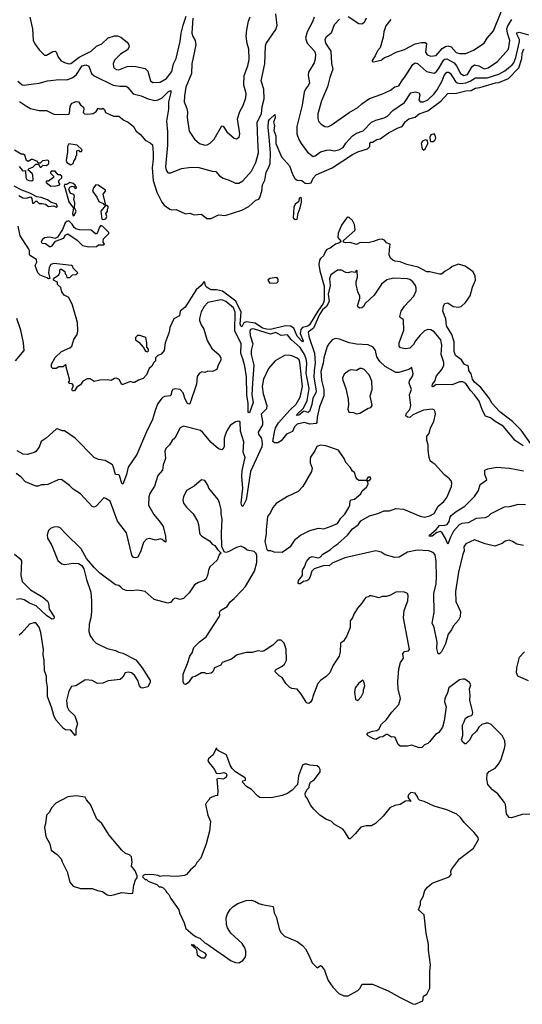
# Model space of a CAD drawing. Extents: x 2220333 to 2384341, y 721037 to 894043.
# Tile 289 of 325: x 2325403 to 2330135, y 844723 to 854000. Entities that reach past the tile are written whole.
import ezdxf

# ---------------------------------------------------------------- set-up
doc = ezdxf.new("R2010")
doc.units = 0

msp = doc.modelspace()

# ---------------------------------------------------------------- linework, layer by layer
at = {"layer": '0CON10XD'}
for points in [[(2325385, 853421.9), (2325425, 853388.2), (2325445.4, 853384.6), (2325533.2, 853396.8), (2325585, 853401.5), (2325665, 853425.6), (2325772.9, 853437.1), (2325845, 853434.2), (2325865, 853439.7), (2325902.7, 853457.3), (2325936.7, 853483.3), (2325991.8, 853565), (2326026.1, 853576.1), (2326052.5, 853562.5), (2326079.1, 853495), (2326105, 853471.5), (2326284, 853385), (2326345, 853373.8), (2326405, 853373.5), (2326421.7, 853361.7), (2326471.4, 853301.4), (2326545, 853282.3), (2326613.3, 853253.3), (2326675, 853240.3), (2326705.7, 853244.3), (2326745, 853265.3), (2326805, 853322.5), (2326825, 853333.3), (2326826.8, 853315), (2326804.3, 853225.7), (2326804.1, 853155.9), (2326785.9, 853045), (2326793.5, 852943.5), (2326793.1, 852816.9), (2326776.4, 852615), (2326782.1, 852582.1), (2326793.2, 852563.2), (2326805, 852556.2), (2326825, 852558), (2326925, 852599.4), (2327017.9, 852612.1), (2327087.8, 852607.8), (2327215, 852572), (2327248.8, 852568.8), (2327285, 852528.8), (2327317.3, 852507.3), (2327375, 852488.8), (2327435, 852459.2), (2327465, 852460.8), (2327505, 852482), (2327585, 852574), (2327625.6, 852655), (2327650, 852745), (2327646, 852864), (2327638.2, 853035), (2327677.9, 853115), (2327686.2, 853183.8), (2327704, 853256), (2327700.6, 853345), (2327676.2, 853425), (2327710.7, 853585), (2327717.9, 853755), (2327724.7, 853775.3), (2327813.4, 853906.6), (2327826.9, 853945), (2327813.6, 854055)], [(2328898, 854002), (2328848.7, 853941.3), (2328830, 853885), (2328824.3, 853835), (2328796, 853735), (2328772.4, 853707.6), (2328751.2, 853658.8), (2328720, 853615), (2328720, 853605), (2328735, 853602.5), (2328805, 853620), (2328836.4, 853643.6), (2328875, 853656), (2328946.6, 853693.4), (2329025, 853718.6), (2329125, 853774.1), (2329186.8, 853786.8), (2329220, 853785), (2329234.4, 853775), (2329223.1, 853695), (2329240.7, 853670.7), (2329275, 853655.5), (2329325, 853664.6), (2329380.6, 853729.4), (2329411.1, 853748.9), (2329434.7, 853755.3), (2329465.2, 853745.2), (2329512.3, 853692.3), (2329545, 853680.9), (2329605, 853682.2), (2329677.2, 853712.8), (2329775, 853779.2), (2329805, 853825.8), (2329862.9, 853895), (2329936.4, 854075)], [(2325496.5, 854025), (2325522.1, 853915), (2325528.3, 853808.3), (2325545, 853772.5), (2325586.3, 853716.3), (2325635, 853666), (2325655, 853665.6), (2325715, 853699.5), (2325735, 853704.3), (2325746.1, 853696.1), (2325765, 853645.8), (2325794.2, 853614.2), (2325825, 853597.1), (2325865, 853584.5), (2325885, 853587.5), (2325961.4, 853648.6), (2326075.2, 853704.8), (2326125, 853750), (2326175, 853774.4), (2326235, 853828.9), (2326295, 853847.1), (2326325, 853847.3), (2326355.3, 853835.3), (2326415, 853789.4), (2326430.5, 853765), (2326431.9, 853745), (2326417.5, 853715), (2326352.5, 853675), (2326295, 853618), (2326281.1, 853585), (2326284.4, 853555), (2326293, 853543), (2326315, 853530), (2326335, 853529.1), (2326415, 853558.5), (2326453.6, 853563.6), (2326495, 853560.6), (2326585, 853539.4), (2326608.1, 853515), (2326634.4, 853425), (2326655, 853409.4), (2326725, 853412.2), (2326785, 853447.3), (2326835, 853513.1), (2326851.4, 853585), (2326875.9, 853635), (2326912.8, 853795), (2326921.8, 853875), (2326940.2, 853949.8), (2326971.5, 854035)], [(2327034.3, 854014.3), (2327022.5, 853875), (2327031.9, 853841.9), (2327055.4, 853805), (2327059.6, 853765), (2327023.1, 853585), (2327020, 853495), (2326966, 853365), (2326953.6, 853283.6), (2326951.1, 853225), (2326976.9, 853165), (2326983.2, 853133.2), (2326980.3, 853080.3), (2326999.5, 852949.5), (2327047.1, 852875), (2327095, 852834.3), (2327145, 852818.1), (2327167.8, 852822.2), (2327195, 852838.6), (2327232.9, 852875), (2327305, 853000), (2327318.3, 852998.3), (2327352.5, 852945), (2327422.5, 852885), (2327445, 852878.8), (2327468.8, 852895), (2327474.2, 852925), (2327453.8, 853065), (2327475.6, 853135), (2327507.3, 853192.7), (2327530.9, 853265), (2327535.5, 853305), (2327514.4, 853384.4), (2327515.4, 853474.6), (2327550.5, 853565), (2327563.5, 853625), (2327561.4, 853721.4), (2327544.6, 853774.6), (2327534.6, 853845), (2327541.8, 853905), (2327555.7, 853985), (2327572.6, 854027.4)], [(2328174.2, 854025.8), (2328159.5, 853980.5), (2328109.2, 853885), (2328093.2, 853825), (2328110.1, 853780.1), (2328178.2, 853705), (2328186.5, 853675), (2328185, 853627.5), (2328174.5, 853595), (2328122.1, 853505), (2328119.1, 853475), (2328130, 853405), (2328122.5, 853385), (2328092.7, 853347.3), (2328081.6, 853318.4), (2328061.5, 853195), (2328012.2, 852995), (2328012.7, 852925), (2328031.1, 852871.1), (2328053.7, 852833.7), (2328112.2, 852752.2), (2328165, 852711.2), (2328185, 852716.2), (2328235, 852754.2), (2328295, 852771.9), (2328315, 852774.4), (2328365, 852766.4), (2328408, 852775), (2328447.5, 852795), (2328474.3, 852835.7), (2328535, 852906.4), (2328575, 852932.7), (2328635.3, 852954.7), (2328715, 853035.7), (2328755, 853053.1), (2328835.5, 853074.5), (2328865, 853090.6), (2328915, 853145.5), (2329025, 853221.8), (2329085, 853312.7), (2329125, 853320.4), (2329162.6, 853312.6), (2329168.8, 853288.8), (2329162, 853245), (2329175, 853226.2), (2329205, 853226.4), (2329245, 853246.4), (2329301.7, 853298.3), (2329335, 853338.8), (2329381.2, 853425), (2329399.7, 853475), (2329424.8, 853505.2), (2329441.2, 853505), (2329455, 853495.4), (2329505, 853418.7), (2329520.9, 853405), (2329555, 853399.4), (2329604, 853406), (2329645, 853422.1), (2329696, 853454), (2329805, 853453), (2329913.1, 853486.9), (2329972, 853518), (2330039.3, 853575), (2330055, 853595.5), (2330075, 853643.5), (2330109.4, 853795), (2330108, 853815), (2330082.4, 853865), (2330083.2, 853876.8), (2330105, 853882.5), (2330195, 853857.8)], [(2328414.3, 854005), (2328365, 853952), (2328336.7, 853873.3), (2328288, 853835), (2328275.8, 853815), (2328280.5, 853780.5), (2328333.6, 853703.6), (2328337.8, 853587.8), (2328351.9, 853535), (2328323.5, 853455), (2328301.7, 853368.3), (2328245.6, 853235), (2328210.9, 853115), (2328208.9, 853068.9), (2328215.5, 853045.5), (2328242.5, 853015), (2328275, 852994.3), (2328305, 852992.5), (2328334.4, 853005.6), (2328505, 853127.5), (2328588, 853172), (2328625, 853208.1), (2328695, 853259.4), (2328812.6, 853297.4), (2328892.8, 853337.2), (2328933.7, 853366.3), (2328972.1, 853377.9), (2329005.8, 853434.2), (2329025.5, 853455), (2329105, 853579.1), (2329125, 853592.7), (2329147.2, 853587.2), (2329233.4, 853513.4), (2329305, 853495.4), (2329325, 853510), (2329345, 853536.6), (2329395, 853621.3), (2329405, 853630), (2329425, 853632.6), (2329493.8, 853593.8), (2329515.5, 853565.5), (2329552.4, 853495), (2329585, 853474.3), (2329617.8, 853485), (2329662, 853558), (2329685, 853574.1), (2329725, 853566.4), (2329775, 853537.1), (2329815, 853546.8), (2329900.6, 853605), (2330005, 853722), (2330018.4, 853805), (2329994.4, 853875), (2329990, 853915), (2329998.8, 853941.2), (2330036.3, 854003.7)], [(2328664.3, 854015), (2328645, 853974), (2328625, 853957.5), (2328595, 853960), (2328495, 854027.1)], [(2325400.9, 853230.9), (2325465, 853184.2), (2325504.6, 853164.6), (2325585, 853144.3), (2325655, 853144.3), (2325725, 853108.9), (2325835, 853105.8), (2325860.5, 853109.5), (2325872, 853118), (2325878, 853185), (2325893.3, 853215), (2325935, 853230), (2325957.5, 853225), (2325975, 853197.5), (2326002.5, 853175), (2326006.4, 853156.4), (2326000, 853125), (2326014.1, 853114.1), (2326045, 853110), (2326095, 853116.7), (2326122.5, 853135), (2326141.7, 853168.3), (2326155, 853160), (2326175, 853160), (2326185, 853167.5), (2326200, 853155), (2326210, 853125), (2326285, 853090), (2326335, 853090), (2326382.7, 853052.7), (2326425, 853033.8), (2326473.3, 852995), (2326500.5, 852950.5), (2326539.8, 852919.8), (2326584.4, 852864.4), (2326630.7, 852840.7), (2326651.7, 852821.7), (2326660, 852745), (2326660.8, 852685), (2326650.5, 852605), (2326658.2, 852485), (2326695, 852376.7), (2326740.9, 852280.9), (2326763.8, 852253.8), (2326815, 852214.3), (2326835, 852208.5), (2326875, 852211.4), (2326965, 852172.5), (2327005, 852178.2), (2327045, 852161.2), (2327115, 852168.6), (2327165, 852128), (2327205, 852126), (2327275, 852163.3), (2327337, 852157), (2327495.6, 852204.4), (2327560.5, 852239.5), (2327625, 852298.8), (2327655, 852310), (2327664.3, 852325.7), (2327681.8, 852385), (2327687.5, 852445), (2327711.9, 852488.1), (2327724.2, 852565), (2327749.3, 852610.7), (2327759.7, 852645), (2327765.4, 852745.4), (2327752.7, 852895), (2327740.6, 852985), (2327745, 853043.3), (2327755, 853060), (2327806.4, 853106.4), (2327806.7, 853075), (2327792.5, 853035), (2327800.8, 853005), (2327796.2, 852955), (2327815.6, 852905), (2327815.7, 852835), (2327867.3, 852707.3), (2327942, 852625), (2327970, 852545), (2327993.6, 852503.6), (2328015, 852487.5), (2328060, 852485), (2328091.7, 852461.7), (2328115.9, 852455.9), (2328145.5, 852464.5), (2328165, 852506.2), (2328195, 852538.6), (2328344.6, 852605.4), (2328535, 852730.8), (2328585, 852755.8), (2328677.5, 852785), (2328700, 852805), (2328700, 852835), (2328710, 852845), (2328725, 852847.5), (2328765, 852871.2), (2328797.5, 852877.5), (2328875, 852935.5), (2328965, 852982.2), (2329005, 852994), (2329035, 853042), (2329068, 853065), (2329126.3, 853083.6), (2329165, 853112.7), (2329246.8, 853143.2), (2329367, 853233), (2329435, 853305.7), (2329515, 853308.7), (2329605, 853331.6), (2329655, 853332.5), (2329692, 853355), (2329735, 853361.5), (2329882, 853405), (2329915, 853408.4), (2330004.8, 853445.2), (2330101.8, 853548.2), (2330129.2, 853635), (2330132.7, 853685), (2330148.1, 853725)], [(2329205, 852772), (2329225, 852786.2), (2329244.3, 852835), (2329241.2, 852861.2), (2329225, 852870), (2329195, 852855.7), (2329182, 852835), (2329190.8, 852785), (2329205, 852772)], [(2329275, 852852), (2329295, 852852.5), (2329310.8, 852865), (2329320.6, 852885), (2329315, 852912.5), (2329305, 852923.8), (2329275, 852915.6), (2329263.8, 852895), (2329267.7, 852857.7), (2329275, 852852)], [(2325397, 852617), (2325425, 852583.3), (2325435, 852577.5), (2325458.3, 852578.3), (2325460, 852515), (2325470.6, 852495), (2325490, 852485), (2325518.3, 852481.7), (2325529.3, 852490.7), (2325527.5, 852535), (2325520, 852550), (2325480, 852585), (2325493, 852597), (2325525, 852610), (2325555, 852640), (2325578.3, 852638.3), (2325595, 852610), (2325605, 852610), (2325625, 852630), (2325655, 852627.5), (2325676.7, 852645), (2325677, 852667), (2325668.3, 852678.3), (2325618.3, 852671.7), (2325595, 852650), (2325575, 852650), (2325570, 852665), (2325525, 852682.5), (2325515, 852682.5), (2325483, 852663), (2325467.5, 852675), (2325450, 852725), (2325435, 852732.5), (2325415, 852732.5), (2325355, 852770)], [(2325885, 852632.5), (2325907.5, 852645), (2325913, 852667), (2325930, 852695), (2325930, 852715), (2325940, 852725), (2325940, 852765), (2325955, 852770), (2325965, 852760), (2325985, 852760), (2325990, 852775), (2325945, 852816.7), (2325865, 852830), (2325853.8, 852805), (2325854, 852755), (2325840, 852675), (2325847.5, 852655), (2325885, 852632.5)], [(2325695, 852432.5), (2325745, 852434), (2325780, 852445), (2325780, 852455), (2325770, 852465), (2325770, 852485), (2325798.3, 852511.7), (2325800, 852525), (2325785, 852540), (2325765, 852540), (2325735, 852572.5), (2325705, 852572.5), (2325692.5, 852565), (2325692.5, 852555), (2325720, 852525), (2325720, 852515), (2325675, 852477.5), (2325652.5, 852477.5), (2325652.5, 852465), (2325695, 852432.5)], [(2325394.3, 852344.3), (2325431.9, 852321.9), (2325465, 852318.6), (2325505, 852332.5), (2325516.7, 852315), (2325523, 852273), (2325535, 852272.5), (2325555, 852290), (2325565, 852290), (2325585, 852267.5), (2325615, 852270), (2325645, 852262.5), (2325675, 852240), (2325725, 852247.5), (2325745, 852233.3), (2325757.5, 852245), (2325746, 852265), (2325699.3, 852279.3), (2325665, 852303.8), (2325605, 852325.5), (2325565, 852330.8), (2325498.8, 852365), (2325422.7, 852392.7), (2325351.1, 852431.1)], [(2325905, 852153.3), (2325918.3, 852161.7), (2325933.3, 852195), (2325917, 852227), (2325922.5, 852275), (2325912.5, 852305), (2325920, 852335), (2325913, 852353), (2325885, 852363.8), (2325874.4, 852374.4), (2325865.7, 852405), (2325875, 852423.8), (2325895, 852433.3), (2325908.3, 852428.3), (2325925, 852410), (2325940, 852415), (2325925, 852440), (2325906.4, 852456.4), (2325875, 852467.5), (2325845, 852447.5), (2325823, 852447), (2325820, 852435), (2325831.4, 852411.4), (2325866, 852285), (2325910, 852225), (2325898.8, 852175), (2325905, 852153.3)], [(2326205, 852260), (2326210, 852265), (2326190, 852355), (2326210, 852385), (2326210, 852395), (2326140.7, 852440.7), (2326120, 852445), (2326096.7, 852415), (2326087.5, 852385), (2326128.3, 852328.3), (2326147, 852287), (2326190, 852270), (2326195, 852260), (2326205, 852260)], [(2327995, 852118), (2328015, 852120.6), (2328023.1, 852176.9), (2328045, 852226.7), (2328055, 852280), (2328055.7, 852315.7), (2328045, 852326.2), (2328033.3, 852315), (2328026.7, 852285), (2327995, 852261.2), (2327984.6, 852235.4), (2327976.7, 852135), (2327995, 852118)], [(2326195, 852116.7), (2326215, 852123.3), (2326222.5, 852145), (2326212.5, 852175), (2326230, 852195), (2326230, 852215), (2326240, 852235), (2326225, 852250), (2326211.7, 852248.3), (2326166.7, 852195), (2326175, 852120), (2326195, 852116.7)], [(2326055, 851860), (2326125, 851863.3), (2326145, 851880), (2326195, 851880), (2326200, 851885), (2326190, 851905), (2326192.5, 851935), (2326242.5, 851985), (2326242.5, 851995), (2326185, 852052.5), (2326165, 852060), (2326154.1, 852045.9), (2326135.7, 851994.3), (2326125.7, 851984.3), (2326115, 851984), (2326075, 852016.2), (2325965, 852020.8), (2325930.9, 852030.9), (2325915, 852041.2), (2325895.4, 852075.4), (2325865, 852106), (2325845, 852100), (2325829.1, 852085), (2325807.1, 852022.9), (2325759.5, 851950.5), (2325735, 851938.8), (2325685, 851950.6), (2325635, 851945.6), (2325613.6, 851926.4), (2325603.3, 851905), (2325615, 851893.3), (2325645, 851892.5), (2325684.1, 851864.1), (2325696.4, 851863.6), (2325709.3, 851870.7), (2325740, 851915), (2325818.3, 851941.7), (2325830.7, 851969.3), (2325855, 851982.5), (2325945, 851922.5), (2325995, 851872), (2326055, 851860)], [(2330215, 850004.7), (2330123.1, 850133.1), (2330043.3, 850215), (2329924.4, 850304.4), (2329850, 850385), (2329823.3, 850433.3), (2329745.6, 850535.6), (2329685, 850585.4), (2329666, 850615), (2329653, 850663), (2329631.4, 850695), (2329627.3, 850737.3), (2329586.7, 850755), (2329564, 850795), (2329507.5, 850835), (2329493.5, 850875), (2329493.1, 850965), (2329471.1, 851035), (2329422.5, 851115), (2329415, 851182.5), (2329386.2, 851255), (2329394.3, 851305.7), (2329406.7, 851325), (2329435, 851332), (2329485, 851298.8), (2329538.3, 851291.7), (2329560.7, 851299.3), (2329600, 851335), (2329645, 851397.5), (2329665, 851480), (2329693.3, 851545), (2329691.2, 851585), (2329673.6, 851623.6), (2329597, 851677), (2329535, 851696.2), (2329475, 851676.2), (2329454.1, 851655.9), (2329407.7, 851632.3), (2329375, 851603.3), (2329355, 851602.5), (2329265, 851626.2), (2329235, 851624), (2329155, 851667.5), (2329046.4, 851693.6), (2328985, 851718.6), (2328935, 851725.8), (2328916.2, 851735), (2328894.2, 851755), (2328882.5, 851785), (2328886, 851835), (2328890, 851885), (2328855, 851897.5), (2328839.5, 851919.5), (2328815, 851932.5), (2328785, 851930), (2328735, 851910), (2328685, 851898.8), (2328608.3, 851901.7), (2328575, 851883.3), (2328515, 851902.5), (2328475, 851896.7), (2328450, 851905), (2328450.7, 851919.3), (2328556.7, 852013.3), (2328560, 852025), (2328555, 852070), (2328535, 852107.5), (2328505, 852137.5), (2328495, 852140), (2328480.7, 852129.3), (2328433.8, 852065), (2328401.7, 851988.3), (2328398.3, 851948.3), (2328428.3, 851911.7), (2328415, 851897.5), (2328375, 851886.7), (2328325, 851848), (2328295, 851833.8), (2328281.7, 851818.3), (2328262.5, 851775), (2328235, 851750.8), (2328225, 851733.3), (2328218.9, 851695), (2328228.8, 851635), (2328270.8, 851490.7), (2328268.1, 851355), (2328260.6, 851325), (2328209, 851255), (2328130.5, 851125), (2328115, 851113.5), (2328065, 851099.8), (2328048.7, 851081.3), (2328043.3, 851045), (2328071.8, 850975), (2328065.5, 850964.5), (2328015, 851018), (2327982.9, 851092.9), (2327953.2, 851113.2), (2327905, 851116.3), (2327765, 851082.9), (2327725, 851085.2), (2327690.3, 851095), (2327619.9, 851139.9), (2327535, 851154.8), (2327512.1, 851145), (2327495, 851106.7), (2327485, 851113.8), (2327479.7, 851135), (2327488.7, 851245), (2327438.2, 851348.2), (2327312.4, 851442.4), (2327255, 851454.5), (2327205.7, 851455.7), (2327186.4, 851463.6)], [(2327186.4, 851463.6), (2327157.5, 851485), (2327147.5, 851505), (2327146.7, 851526.7), (2327135, 851530), (2327110, 851495), (2327065, 851454.2), (2326959.4, 851290.6), (2326914.4, 851255.6), (2326908.8, 851211.2), (2326855, 851180.8), (2326815, 851098.8), (2326808.5, 851055), (2326772.5, 850955), (2326762.5, 850885), (2326735, 850850), (2326703.9, 850836.1), (2326682.5, 850815), (2326680, 850785), (2326665, 850770), (2326646.7, 850735), (2326622.5, 850715), (2326596.1, 850653.9), (2326565, 850620), (2326520, 850605), (2326485, 850582.5), (2326468.3, 850581.7), (2326445, 850592.5), (2326375, 850562.5), (2326363.6, 850563.6), (2326338.8, 850608.8), (2326315, 850623.8), (2326295, 850621.2), (2326265, 850600), (2326225, 850606.7), (2326157, 850603), (2326105, 850592.5), (2326067, 850617), (2326037, 850617), (2325997.5, 850595), (2325975, 850560), (2325941.7, 850538.3), (2325917.5, 850505), (2325900, 850505), (2325893.3, 850515), (2325897, 850523), (2325910, 850555), (2325895, 850570), (2325871.7, 850571.7), (2325860, 850585), (2325870, 850595), (2325870, 850615), (2325840, 850725), (2325840, 850745), (2325835, 850750), (2325811.7, 850728.3), (2325771.7, 850728.3), (2325745, 850713.3), (2325715, 850712.5), (2325702.5, 850725), (2325702.5, 850755), (2325735, 850817.5), (2325794.6, 850875.4), (2325875, 850908.6), (2325894.2, 850925), (2325913.8, 850986.2), (2325942.5, 851035), (2325949.2, 851065), (2325948.3, 851148.3), (2325900.8, 851310.8), (2325865, 851382.5), (2325822.5, 851405), (2325800, 851435), (2325788.3, 851478.3), (2325760, 851505), (2325758.3, 851528.3), (2325720, 851545), (2325720, 851555), (2325730.7, 851569.3), (2325770, 851595), (2325781.7, 851618.3), (2325780, 851645), (2325785, 851650), (2325795, 851650), (2325828.3, 851628.3), (2325830, 851605), (2325840, 851595), (2325845, 851570), (2325875, 851570), (2325900, 851595), (2325935, 851600), (2325950, 851615), (2325905, 851660), (2325902.5, 851675), (2325890, 851685), (2325725, 851704), (2325695, 851693.3), (2325678.8, 851665), (2325673.3, 851615), (2325687, 851563), (2325675, 851560), (2325657, 851567), (2325595, 851593.3), (2325573.3, 851615), (2325547.5, 851685), (2325562.5, 851715), (2325561.7, 851741.7), (2325505, 851774), (2325496, 851785), (2325494.3, 851825), (2325486.4, 851845), (2325405.9, 851965), (2325389.4, 852055)], [(2329016.9, 851165), (2329014, 851175), (2328986.2, 851195), (2328982.5, 851205), (2328993.5, 851255), (2329027.3, 851302.7), (2329113, 851397), (2329135.6, 851445), (2329136.9, 851475), (2329128.1, 851495), (2329105, 851530), (2329075, 851551.2), (2329055, 851558.2), (2328925, 851564.6), (2328859.1, 851550.9), (2328810.7, 851509.3), (2328738.8, 851405), (2328655, 851326), (2328640.4, 851299.6), (2328625, 851286.7), (2328605, 851281.9), (2328590.5, 851290.5), (2328583.1, 851305), (2328605, 851372.5), (2328605.7, 851395), (2328585.9, 851435.9), (2328572, 851505), (2328570, 851535), (2328583.3, 851575), (2328580, 851635), (2328575, 851640), (2328561.7, 851618.3), (2328525, 851626.2), (2328495, 851616.7), (2328475, 851618.8), (2328431.2, 851641.2), (2328395, 851640), (2328332.8, 851597.2), (2328319.4, 851559.4), (2328326.2, 851495), (2328308.7, 851415), (2328316.2, 851343.8), (2328290.4, 851299.6), (2328255, 851266), (2328225, 851224.1), (2328169, 851095), (2328118.4, 851055), (2328124.3, 851015), (2328178.4, 850858.4), (2328186, 850765), (2328174, 850695), (2328173, 850633), (2328194.6, 850505), (2328191.3, 850485), (2328162.8, 850435), (2328152.6, 850375), (2328132.1, 850307.9), (2328115, 850300.3), (2328085, 850311.1), (2328075, 850309.1), (2328031.1, 850275), (2328011.2, 850271.2), (2328014.7, 850285), (2328071.8, 850338.2), (2328088.9, 850365), (2328108, 850412), (2328128.4, 850525), (2328099.5, 850669.5), (2328107.2, 850765), (2328100.7, 850805), (2328085, 850845.7), (2328045, 850910.4), (2327958.3, 850988.3), (2327925, 851032.5), (2327863.4, 851023.4), (2327815, 851051.7), (2327765, 851037.8), (2327614.2, 851085), (2327591.5, 851088.5), (2327575, 851082.5), (2327570, 851065), (2327573.4, 851025), (2327596.3, 850945), (2327583, 850885), (2327581.9, 850845), (2327606.4, 850745), (2327595.7, 850574.3), (2327587.4, 850465), (2327601.9, 850395), (2327565, 850297.5), (2327555, 850298.8), (2327553, 850385), (2327540.6, 850465), (2327537.5, 850635), (2327521.5, 850735), (2327505, 850804.4), (2327485.7, 850855), (2327487.1, 850945), (2327427.9, 851067.9), (2327429.9, 851245), (2327415, 851286.7), (2327345, 851346.7), (2327315, 851358.9), (2327295, 851360), (2327175, 851334.5), (2327140.3, 851299.7), (2327111.8, 851248.2), (2327094.5, 851185.5), (2327096.9, 851165), (2327110.6, 851125), (2327137.3, 851085), (2327168.3, 850978.3), (2327210.9, 850900.9), (2327281.7, 850841.7), (2327297.5, 850815), (2327297.5, 850795), (2327266.7, 850735), (2327262.5, 850715), (2327256.4, 850703.6), (2327235, 850691.2), (2327215, 850686.2), (2327175, 850688.8), (2327145, 850677.5), (2327118.3, 850681.7), (2327095, 850670), (2327075, 850640), (2327067.5, 850565), (2327005, 850382.5), (2326995, 850377.5), (2326984, 850385), (2326961.4, 850425), (2326941.2, 850485), (2326915, 850517.5), (2326865, 850522), (2326845, 850516), (2326832, 850495), (2326827.5, 850465), (2326818.8, 850455), (2326765, 850450.6), (2326745, 850438.1), (2326704.7, 850385), (2326680.8, 850329.2), (2326653.9, 850235), (2326595, 850118), (2326505, 849903.8), (2326424.4, 849785.6), (2326407.1, 849715), (2326375, 849623.3), (2326365, 849630), (2326342.5, 849705), (2326335, 849712.5), (2326303.3, 849715), (2326283.9, 849793.9), (2326275, 849807.5), (2326207.1, 849847.1), (2326145, 849857.5), (2326105, 849874), (2325925, 850058.8), (2325825, 850126.2), (2325805, 850126.7), (2325755, 850146.2), (2325745, 850143.8), (2325652, 850058), (2325606.2, 850025), (2325585, 849973.3), (2325555, 849931.2), (2325538.8, 849921.2), (2325474.4, 849904.4), (2325435, 849906.7), (2325377.7, 849937.7)], [(2327758.3, 851518.3), (2327825, 851520), (2327837.5, 851535), (2327837, 851557), (2327825, 851570), (2327758.3, 851561.7), (2327740, 851545), (2327758.3, 851518.3)], [(2325364.5, 850785), (2325445.5, 850885), (2325439.6, 850955), (2325414.7, 851075), (2325374.6, 851185)], [(2330144.5, 849985), (2330069.4, 850035), (2329955, 850171.8), (2329878.9, 850215), (2329835, 850250), (2329790, 850265), (2329759.1, 850319.1), (2329728.1, 850405), (2329685.5, 850465.5), (2329646.9, 850506.9), (2329605, 850571.1), (2329575, 850589.7), (2329545, 850587.2), (2329475, 850560.8), (2329325, 850563.3), (2329295, 850540), (2329285, 850544), (2329290.8, 850565), (2329312.7, 850595), (2329326.8, 850645), (2329376.8, 850705), (2329395.9, 850745), (2329395, 850771.2), (2329372, 850845), (2329377.9, 850935), (2329367.1, 850985), (2329305, 851058.1), (2329275, 851077.8), (2329245, 851081.9), (2329215, 851068.6), (2329168.9, 851025), (2329129.5, 850975), (2329110.7, 850939.3), (2329075, 850906), (2329035, 850899.2), (2328989.4, 850909.4), (2328977.1, 850925), (2328976.5, 850955), (2329020.9, 851075), (2329016.9, 851165)], [(2330148, 849045), (2330085, 849058.8), (2330043.6, 849083.6), (2330010, 849095), (2329975, 849088), (2329946.7, 849065), (2329875, 849039.4), (2329785, 849062.2), (2329685, 849101.2), (2329605, 849062.1), (2329584.2, 849035), (2329586.5, 848995), (2329574.5, 848965), (2329535.5, 848795), (2329506, 848614), (2329509.1, 848519.1), (2329551.9, 848425), (2329551.5, 848375), (2329535.9, 848344.1), (2329484.4, 848285.6), (2329468.3, 848251.7), (2329438, 848212), (2329411.5, 848118.5), (2329375, 848044.2), (2329355.3, 848024.7), (2329342.5, 848025), (2329330, 848075), (2329334, 848135), (2329303.8, 848275), (2329286.2, 848315), (2329305.6, 848415), (2329303.1, 848595), (2329323.3, 848685), (2329328.3, 848751.7), (2329323.9, 848895), (2329315, 848959.2), (2329295, 848981.8), (2329255, 848997.1), (2329145, 849001.5), (2329055, 848982.3), (2328974.5, 848935.5), (2328934.6, 848934.6), (2328845, 848956.9), (2328805, 848984.4), (2328755, 848997.1), (2328465, 848928.8), (2328345, 848878.6), (2328315, 848854), (2328270.7, 848859.3), (2328173.8, 848825), (2328152, 848805), (2328139.2, 848755), (2328123.9, 848726.1), (2328105, 848712.5), (2328075, 848706.7), (2328045, 848686.2), (2328030, 848685), (2328024.2, 848694.2), (2328029.2, 848715), (2328064, 848765), (2328066.2, 848815), (2328085.8, 848845), (2328101.9, 848895), (2328135, 848934), (2328155, 848942.9), (2328215, 848931.5), (2328231.2, 848935), (2328256.2, 848965), (2328325, 849005.6), (2328362, 849038), (2328399.3, 849060.7), (2328488, 849145), (2328535, 849202), (2328588.7, 849241.3), (2328615, 849280), (2328696.7, 849325), (2328775, 849346.7), (2328835, 849374.4), (2328885, 849373.3), (2328945, 849395.5), (2329015, 849388.1), (2329175, 849322.5), (2329215, 849313.6), (2329265.5, 849324.5), (2329305, 849346.7), (2329343.8, 849416.2), (2329395, 849460), (2329425, 849498), (2329468.3, 849601.7), (2329470.5, 849635), (2329464.4, 849655), (2329448.5, 849675), (2329401.4, 849711.4), (2329315, 849810.6), (2329285, 849827.5), (2329268, 849845), (2329258, 849875), (2329248.8, 849945), (2329250, 849995), (2329237, 850037), (2329236.7, 850065), (2329237.5, 850075), (2329257.9, 850102.1), (2329272, 850155), (2329303.1, 850215), (2329318, 850285), (2329315.7, 850305.7), (2329304.2, 850324.2), (2329285, 850332), (2329205, 850321.9), (2329105, 850276.7), (2329075, 850252.5), (2329054.6, 850254.6), (2329037.3, 850267.3), (2329046.2, 850293.8), (2329075, 850326.7), (2329086.9, 850365), (2329072, 850465), (2329092, 850515), (2329069.2, 850575), (2329073.6, 850596.4), (2329099.2, 850635), (2329108, 850665), (2329095, 850722.5), (2329066, 850704), (2328974.1, 850675.9), (2328945, 850676.6), (2328845, 850732.1), (2328795, 850780.7), (2328764.3, 850824.3), (2328751.8, 850885), (2328731.2, 850915), (2328685, 850937.5), (2328573.6, 850943.6), (2328505, 850956.7), (2328415, 850989.5), (2328373.2, 850996.8), (2328346, 850985), (2328312.8, 850947.2), (2328298.7, 850921.3), (2328267.3, 850815), (2328261.3, 850765), (2328239.3, 850685), (2328242.9, 850605), (2328266.6, 850515), (2328265.8, 850455), (2328225, 850353.8), (2328202.7, 850255), (2328201.5, 850205), (2328195.7, 850195), (2328135, 850188.4), (2328085, 850206.2), (2328015, 850189.7), (2327988.7, 850165), (2327970, 850120), (2327915, 850096.2), (2327865, 850032.9), (2327832.5, 850015), (2327802.5, 850015), (2327787.1, 850027.1), (2327801.5, 850115), (2327810.8, 850155), (2327838.8, 850201.2), (2327947.1, 850322.9), (2328005, 850378.9), (2328042.1, 850445), (2328065.3, 850545), (2328040.9, 850775), (2328034.7, 850794.7), (2328015, 850810.9), (2327965, 850833.5), (2327935, 850839.5), (2327896.7, 850835), (2327808, 850785), (2327744.6, 850715.4), (2327699.4, 850615), (2327686.4, 850545), (2327694.5, 850475), (2327729.4, 850365), (2327725, 850333.8), (2327676, 850285), (2327690, 850215), (2327687.4, 850182.6), (2327646.5, 850115), (2327650.9, 850095), (2327680.8, 850055), (2327687.1, 850005), (2327682.9, 849977.1), (2327575.3, 849745), (2327535, 849476.2), (2327505, 849412.5), (2327495, 849420), (2327486.4, 849446.4), (2327502.2, 849585), (2327494.8, 849695), (2327498.3, 849751.7), (2327524.7, 849874.7), (2327505.7, 849925.7), (2327513.9, 850023.9), (2327480.4, 850125), (2327477.3, 850207.3), (2327465, 850216.2), (2327435, 850211.2), (2327385, 850176.2), (2327354.4, 850125.6), (2327335.7, 850085), (2327329.4, 850055), (2327328.6, 849975), (2327316.8, 849953.2), (2327305, 849947.5), (2327275, 849957.1), (2327205, 850015.6), (2327125, 850115.6), (2327105, 850131.1), (2326945, 850171.1), (2326913.9, 850156.1), (2326861.9, 850058.1), (2326837.5, 850035), (2326814.3, 849995.7), (2326778.3, 849961.7), (2326770, 849935), (2326774.5, 849865), (2326752.5, 849805), (2326745.8, 849755), (2326702, 849705), (2326670.8, 849605), (2326628, 849535), (2326618.8, 849505), (2326616.2, 849425), (2326665, 849338), (2326726.2, 849265), (2326753.8, 849225), (2326776.5, 849135), (2326778.3, 849081.7), (2326775, 849077.5), (2326765, 849082.5), (2326745, 849103.3), (2326725, 849108.8), (2326685, 849098), (2326625, 849112.9), (2326595, 849105.8), (2326566.9, 849075), (2326544.3, 848995.7), (2326515, 848937.5), (2326495, 848930), (2326475, 848934), (2326457.1, 848955), (2326408.6, 849165), (2326325, 849275.6), (2326254.2, 849465), (2326215, 849489.2), (2326195, 849494), (2326123, 849417), (2326105, 849407.5), (2326085, 849413.8), (2325974.5, 849534.5), (2325905, 849578), (2325871.3, 849611.3), (2325795, 849668.8), (2325765, 849663.8), (2325667.8, 849622.2), (2325635, 849616.5), (2325605, 849619.2), (2325575, 849606.2), (2325555, 849606), (2325456.7, 849645), (2325413.2, 849693.2), (2325370, 849725)], [(2326605, 850870), (2326615, 850880), (2326616.2, 850895), (2326600, 850915), (2326600, 850955), (2326590, 851005), (2326535, 851026), (2326512.5, 851025), (2326493.8, 851005), (2326493.9, 850983.9), (2326523, 850963), (2326566.4, 850916.4), (2326587, 850877), (2326605, 850870)], [(2328575, 850286), (2328605, 850294), (2328685, 850338.8), (2328710, 850345), (2328722.5, 850365), (2328703.8, 850455), (2328722, 850515), (2328718.8, 850595), (2328692, 850655), (2328645, 850703.8), (2328624.1, 850714.1), (2328605, 850714.2), (2328574.3, 850695.7), (2328525, 850701.4), (2328505, 850694.3), (2328458.9, 850661.1), (2328443.4, 850623.4), (2328444.5, 850604.5), (2328474.2, 850525), (2328494.2, 850425), (2328498, 850375), (2328491.2, 850331.2), (2328503, 850303), (2328545, 850298.8), (2328575, 850286)], [(2327875, 848982.5), (2327955, 849039.2), (2328000.8, 849105), (2328046.6, 849143.4), (2328135, 849188.6), (2328215, 849208.6), (2328265, 849204.3), (2328335, 849226.9), (2328394.2, 849255), (2328427.3, 849302.7), (2328465, 849342.9), (2328502, 849405), (2328510, 849425), (2328513.9, 849466.1), (2328525, 849477.5), (2328555, 849482.5), (2328615, 849533.3), (2328627.7, 849562.3), (2328666.7, 849595), (2328682.5, 849625), (2328680, 849645), (2328670, 849660), (2328695, 849660), (2328710, 849675), (2328705, 849690), (2328685, 849690), (2328670, 849675), (2328670, 849660), (2328595, 849660), (2328580.7, 849670.7), (2328570, 849685), (2328553.6, 849733.6), (2328535, 849747.5), (2328513.8, 849785), (2328475, 849827.5), (2328457, 849867), (2328405, 849943.3), (2328285.7, 849985.7), (2328235, 849991.9), (2328200, 849980), (2328182.9, 849937.1), (2328142, 849878), (2328137, 849857), (2328136.2, 849825), (2328155.9, 849775.9), (2328150, 849745), (2328067.6, 849602.4), (2328025, 849555.8), (2327925, 849509.2), (2327818, 849442), (2327786.2, 849405), (2327765, 849357.5), (2327735, 849320), (2327722.5, 849195), (2327724.4, 849155), (2327712, 849085), (2327728.3, 849008.3), (2327738.3, 848998.3), (2327765, 849000), (2327795, 848986.2), (2327875, 848982.5)], [(2330165, 849428.9), (2330095, 849432.5), (2330015, 849411.2), (2329965, 849408.1), (2329840, 849345), (2329816.7, 849323.3), (2329785, 849306.2), (2329700.5, 849299.5), (2329625, 849259.2), (2329565, 849252.2), (2329540.2, 849239.8), (2329488.1, 849181.9), (2329458.2, 849125), (2329435, 849060), (2329411.9, 849111.9), (2329379.4, 849165), (2329365, 849177.5), (2329330.7, 849169.3), (2329285, 849134.4), (2329256.7, 849135), (2329260, 849145), (2329323.2, 849196.8), (2329355, 849234.7), (2329405, 849236.5), (2329426.8, 849243.2), (2329447.8, 849272.2), (2329455, 849312.9), (2329465, 849328.5), (2329512.3, 849367.7), (2329592.9, 849417.1), (2329685, 849508.6), (2329721.8, 849565), (2329738.5, 849621.5), (2329800, 849665), (2329781.2, 849715), (2329781.2, 849755), (2329810.9, 849769.1), (2329895, 849784.4), (2330015, 849775.5), (2330145, 849749.1)], [(2327495, 848623.3), (2327528.7, 848661.3), (2327613.3, 848805), (2327637, 848887), (2327637, 848953), (2327630.7, 848970.7), (2327608.8, 848988.8), (2327545, 849002), (2327518.8, 849025), (2327485, 849038.6), (2327445, 849028.8), (2327365, 848986.2), (2327345, 848981.2), (2327326.7, 848986.7), (2327306.4, 849036.4), (2327302.9, 849165), (2327308.5, 849295), (2327299.5, 849345), (2327300.6, 849385), (2327285, 849447.5), (2327270.3, 849480.3), (2327182, 849585), (2327173.8, 849615), (2327147.3, 849657.3), (2327114.1, 849665.9), (2327045, 849606.7), (2326973.3, 849565), (2326945.6, 849504.4), (2326938.6, 849475), (2326944.3, 849445), (2326971.7, 849408.3), (2327036.2, 849345), (2327075.7, 849275.7), (2327086.1, 849245), (2327094.3, 849165), (2327101.1, 849151.1), (2327116, 849135), (2327189.6, 849089.6), (2327215, 849059.4), (2327241.2, 849045), (2327265, 849007.5), (2327300, 848975), (2327280.8, 848959.2), (2327261.3, 848908.7), (2327192.5, 848845), (2327179.5, 848815), (2327175.5, 848775), (2327157.9, 848732.1), (2327138, 848715), (2327085, 848697.1), (2327048.6, 848675), (2326999.1, 848600.9), (2326945, 848546.2), (2326915, 848536.7), (2326865, 848550), (2326845, 848536.7), (2326827.3, 848512.7), (2326797.3, 848502.7), (2326667.8, 848537.8), (2326583.2, 848613.2), (2326515, 848625.6), (2326455, 848618.9), (2326405, 848622.5), (2326375, 848634.3), (2326355, 848654.3), (2326335, 848668.6), (2326305, 848676.7), (2326157.5, 848785), (2326105, 848837.5), (2326032.5, 848925), (2325982.5, 849015), (2325836.7, 849155), (2325784.1, 849214.1), (2325761.7, 849221.7), (2325725, 849218.8), (2325692.5, 849205), (2325673.9, 849186.1), (2325661.7, 849148.3), (2325664.2, 849114.2), (2325706, 849045), (2325762, 848905), (2325800, 848875), (2325825, 848868.8), (2325905, 848880), (2325957, 848877), (2325986.4, 848856.4), (2326006.7, 848825), (2326030, 848725), (2326072.5, 848605), (2326080, 848525), (2326078, 848425), (2326071.2, 848365), (2326056, 848305), (2326052, 848235), (2326066, 848195), (2326092.9, 848152.9), (2326123.3, 848125), (2326225, 848075.7), (2326305, 848057.5), (2326335, 848040.8), (2326375, 848030.8), (2326495, 847968.8), (2326556.7, 847895), (2326630, 847775), (2326631.2, 847755), (2326607.5, 847715), (2326557.7, 847702.3), (2326547.5, 847705), (2326532, 847725), (2326516.2, 847775), (2326483.8, 847825), (2326455, 847846), (2326425, 847854), (2326396.7, 847845), (2326372.5, 847805), (2326350, 847785), (2326235, 847770), (2326185, 847748), (2326135, 847747.5), (2326084.3, 847774.3), (2326025, 847780), (2326015, 847776.2), (2325930, 847725), (2325891.7, 847718.3), (2325863.8, 847675), (2325844.3, 847585.7), (2325850.8, 847525), (2325866, 847495), (2325921.1, 847441.1), (2325945.6, 847365), (2325930.6, 847315), (2325930, 847265), (2325925, 847257.5), (2325882.5, 847305), (2325835, 847308.8), (2325815, 847321.2), (2325744, 847405), (2325722.9, 847445), (2325705.5, 847515), (2325663.8, 847625), (2325663.8, 847715), (2325654.4, 847765.6), (2325654.4, 847815), (2325636.3, 847866.3), (2325633.1, 847965), (2325623, 848017), (2325625.5, 848065.5), (2325602, 848225), (2325585, 848277.5), (2325555, 848316.7), (2325535, 848318.8), (2325493.5, 848306.5), (2325420.2, 848219.8), (2325398, 848202)], [(2325355, 848963.8), (2325405, 848923.8), (2325418.3, 848901.7), (2325413.1, 848765), (2325426.4, 848706.4), (2325505, 848629.1), (2325618.9, 848558.9), (2325663.2, 848523.2), (2325674.4, 848504.4), (2325681.4, 848445), (2325726.2, 848375), (2325722.5, 848355), (2325705, 848351.2), (2325655, 848385.5), (2325557.2, 848477.2), (2325495, 848503), (2325445, 848533.1), (2325406.9, 848543.1), (2325373.2, 848536.8)], [(2330205, 846516), (2330135, 846510.8), (2330035, 846480.8), (2330012.7, 846482.7), (2329987.7, 846517.7), (2329977.5, 846605), (2329968, 846625), (2329905, 846705.6), (2329853.3, 846745), (2329811.2, 846795), (2329800, 846845), (2329805.6, 846895), (2329823.9, 846916.1), (2329880.2, 846949.8), (2329910, 846985), (2329933.3, 847025), (2329968, 847135), (2329973.8, 847165), (2329971.2, 847205), (2329945.8, 847255.8), (2329840.5, 847360.5), (2329815, 847373.3), (2329795, 847371.2), (2329755, 847358.8), (2329726.2, 847335), (2329702.5, 847297.5), (2329660, 847255), (2329642.5, 847215), (2329605, 847177.5), (2329595, 847177.5), (2329575, 847192.5), (2329563.8, 847215), (2329574, 847256), (2329573, 847353), (2329586.7, 847385), (2329600.6, 847419.4), (2329624.4, 847435.6), (2329656.2, 847445), (2329665.7, 847455), (2329667.8, 847475), (2329642, 847585), (2329643.9, 847633.9), (2329636.7, 847695), (2329649.2, 847735), (2329638.8, 847755), (2329595, 847787.5), (2329575, 847787.5), (2329545, 847780), (2329444.6, 847705.4), (2329431.1, 847658.9), (2329405.4, 847605), (2329403.9, 847573.9), (2329416.9, 847525), (2329398.6, 847395), (2329384.2, 847335), (2329348, 847285), (2329318.8, 847265), (2329262.7, 847197.3), (2329245, 847181.2), (2329212.7, 847167.3), (2329188.3, 847141.7), (2329165, 847140), (2329093.6, 847163.6), (2329053.6, 847156.4), (2328985, 847156.2), (2328965, 847172.5), (2328938.3, 847238.3), (2328925, 847243.3), (2328905, 847240), (2328865, 847266.2), (2328853.8, 847266.2), (2328822.5, 847245), (2328795, 847240.8), (2328755, 847218.6), (2328727, 847227), (2328685, 847252), (2328670, 847265), (2328685, 847280.8), (2328724.1, 847295.9), (2328766.7, 847303.3), (2328785.4, 847314.6), (2328808.7, 847361.3), (2328855, 847406), (2328905.7, 847475), (2328972.4, 847547.6), (2328986.9, 847605), (2328966.2, 847695), (2328961.8, 847765), (2328971.2, 847885), (2328989.5, 847945), (2329015.8, 847985), (2329011.2, 848025), (2329016.2, 848035), (2329025, 848046), (2329063.3, 848055), (2329072, 848065), (2329017.5, 848365), (2329023.8, 848435), (2329056.1, 848523.9), (2329060, 848575), (2329053, 848593), (2329026.4, 848606.4), (2328965, 848610), (2328944.1, 848605.9), (2328895, 848578.8), (2328855, 848566.7), (2328815, 848566.7), (2328786.4, 848553.6), (2328715, 848573.3), (2328695, 848572.5), (2328686.1, 848563.9), (2328662.5, 848555), (2328648.3, 848541.7), (2328625, 848502.5), (2328582.5, 848455), (2328549.3, 848400.7), (2328535.7, 848364.3), (2328513.8, 848335), (2328513.3, 848275), (2328482.5, 848195), (2328450, 848145), (2328422.5, 848125), (2328421.2, 848045), (2328410, 848005), (2328355, 847920), (2328324.2, 847845.8), (2328289.3, 847810.7), (2328235, 847774), (2328211.1, 847745), (2328161.2, 847625), (2328155.7, 847594.3), (2328140.3, 847569.7), (2328125, 847558.8), (2328110.5, 847560.5), (2328099.7, 847569.7), (2328055, 847643.3), (2328015, 847692.5), (2327965, 847697.5), (2327945, 847707.5), (2327907.5, 847745), (2327873.9, 847803.9), (2327845, 847817.5), (2327807.5, 847855), (2327812.5, 847875), (2327875, 847910), (2327895, 847927.5), (2327913.3, 847965), (2327910.7, 848070.7), (2327893.3, 848125), (2327865, 848153.3), (2327833, 848153), (2327785, 848106.7), (2327705, 848053.8), (2327685, 848048.8), (2327645, 848053.3), (2327593, 848037), (2327535, 848036.7), (2327450, 848015), (2327397.5, 847975), (2327310, 847945), (2327295, 847920), (2327237, 847893), (2327222.5, 847855), (2327205.9, 847844.1), (2327165, 847837.5), (2327145, 847847.5), (2327113, 847847), (2327055, 847813.3), (2327025, 847806.7), (2326987.7, 847752.3), (2326965, 847736.7), (2326950, 847740), (2326942.7, 847762.7), (2326941.9, 847835), (2326983.3, 847935), (2327003.3, 848005), (2327026.7, 848035), (2327043.3, 848085), (2327095, 848140), (2327157.5, 848185), (2327281.2, 848375), (2327286.4, 848386.4), (2327283.3, 848415), (2327293.3, 848435), (2327357, 848473), (2327385, 848516.7), (2327422.7, 848547.3), (2327495, 848623.3)], [(2330195, 847770), (2330093.8, 847815), (2330079.2, 847845), (2330084.1, 847894.1), (2330109.2, 847995), (2330155, 848044)], [(2328585, 847586.7), (2328618.8, 847621.2), (2328638.8, 847665), (2328638.8, 847685), (2328651.2, 847725), (2328646.4, 847756.4), (2328635, 847776.7), (2328595, 847750), (2328562, 847705), (2328556.2, 847665), (2328564, 847595), (2328585, 847586.7)], [(2329125, 844723.3), (2329200, 844755), (2329205, 844800), (2329235, 844817.5), (2329266, 844875), (2329264.2, 845035), (2329272, 845095), (2329252.9, 845235), (2329252.3, 845287.7), (2329230.6, 845395), (2329211.2, 845565), (2329157.5, 845615), (2329176.4, 845663.6), (2329177.5, 845695), (2329201.7, 845738.3), (2329217.5, 845795), (2329243.6, 845826.4), (2329287.5, 845865), (2329445.9, 845924.1), (2329463.8, 845945), (2329460.8, 845975), (2329469.2, 845995), (2329543.8, 846095), (2329676.4, 846193.6), (2329721.2, 846275), (2329718.8, 846295), (2329681.9, 846341.9), (2329586.7, 846435), (2329553.3, 846485), (2329517.5, 846515), (2329425.8, 846555.8), (2329305, 846588.8), (2329210, 846635), (2329168.3, 846648.3), (2329155, 846660), (2329152.5, 846675), (2329125, 846712.5), (2329085, 846717.5), (2329063, 846697), (2329057.5, 846675), (2329086.2, 846633.8), (2329065, 846640), (2329035, 846636), (2328985, 846606), (2328934.2, 846595.8), (2328887.5, 846575), (2328826.2, 846495), (2328752.4, 846427.6), (2328715, 846405.8), (2328664.1, 846405.9), (2328615, 846393.3), (2328561.7, 846328.3), (2328515, 846282.5), (2328505, 846282.5), (2328462.5, 846355), (2328445, 846372.5), (2328365, 846420), (2328335, 846447.5), (2328290, 846465), (2328230, 846505), (2328170.7, 846560.7), (2328142.5, 846595), (2328105, 846670), (2328093, 846683), (2328091.7, 846708.3), (2328107.5, 846745), (2328126.7, 846765), (2328130, 846795), (2328140, 846815), (2328179.3, 846840.7), (2328232.5, 846915), (2328232.5, 846935), (2328222.5, 846955), (2328205, 846970), (2328135, 846976), (2328105, 846986.2), (2328085, 846986.2), (2328066.7, 846975), (2328027.5, 846875), (2328017.5, 846795), (2327967.7, 846742.3), (2327925, 846710), (2327875, 846690), (2327771.7, 846668.3), (2327665, 846672.5), (2327643.6, 846683.6), (2327586.4, 846746.4), (2327537, 846777), (2327500, 846815), (2327505, 846830), (2327530, 846835), (2327530, 846855), (2327433.9, 846913.9), (2327403.6, 846943.6), (2327383.3, 846975), (2327350, 847075), (2327275, 847112.5), (2327260, 847125), (2327255, 847140), (2327223.8, 847075), (2327179.2, 847035), (2327173.6, 847013.6), (2327236.7, 846935), (2327251.7, 846901.7), (2327285, 846896.7), (2327325.9, 846905.9), (2327347.1, 846897.1), (2327352, 846885), (2327346.7, 846863.3), (2327330.3, 846849.7), (2327315, 846845.8), (2327275, 846851.2), (2327260, 846845), (2327266.7, 846735), (2327265, 846690), (2327243, 846687), (2327190, 846665), (2327190, 846655), (2327160, 846625), (2327153, 846607), (2327173.3, 846505), (2327198.8, 846445), (2327188.8, 846355), (2327158.8, 846235), (2327108.8, 846101.2), (2327070.6, 846059.4), (2327055, 846027.5), (2327010.5, 845989.5), (2326973.2, 845946.8), (2326955, 845935.8), (2326885, 845928), (2326755, 845933.3), (2326725, 845927.5), (2326705, 845936.7), (2326665, 845942.5), (2326585, 845947.5), (2326563.6, 845936.4), (2326560, 845925), (2326585, 845900), (2326595, 845900), (2326613, 845883), (2326695, 845852.5), (2326715, 845830), (2326735, 845830), (2326755, 845820), (2326780, 845795), (2326785, 845780), (2326808.3, 845758.3), (2326825, 845720), (2326902.5, 845615), (2326907.5, 845585), (2326951.7, 845491.7), (2326967, 845437), (2327032.1, 845382.1), (2327065, 845358.8), (2327100, 845345), (2327145, 845302.5), (2327165, 845293.3), (2327395, 845134.4), (2327435, 845116.2), (2327465, 845113.8), (2327502.5, 845135), (2327526.7, 845165), (2327533.3, 845185), (2327533.3, 845225), (2327523.3, 845255), (2327496.7, 845295), (2327390, 845395), (2327360, 845445), (2327350, 845475), (2327347, 845537), (2327360, 845575), (2327385, 845617.5), (2327412.5, 845645), (2327455, 845673.3), (2327535, 845700), (2327583, 845703), (2327616.4, 845696.4), (2327653, 845673), (2327685, 845662.5), (2327790, 845645), (2327797.5, 845585), (2327816.4, 845546.4), (2327850, 845425), (2327865, 845397.5), (2327896.4, 845366.4), (2328016.1, 845316.1), (2328065, 845277.5), (2328092.5, 845245), (2328126.1, 845186.1), (2328157.5, 845115), (2328205, 845067.5), (2328235, 845087.5), (2328245, 845082.5), (2328273.6, 845043.6), (2328286.4, 845006.4), (2328306.4, 844946.4), (2328350, 844885), (2328407.5, 844825), (2328455, 844802.5), (2328496.4, 844803.6), (2328586.1, 844853.9), (2328605, 844872.5), (2328626.4, 844913.6), (2328725, 844913.3), (2328870.7, 844850.7), (2328985, 844787.5), (2329105, 844727.5), (2329125, 844723.3)], [(2326255, 845748.8), (2326285, 845754), (2326362.7, 845777.3), (2326445, 845768.8), (2326468, 845772), (2326477.5, 845845), (2326493.8, 845895), (2326507.5, 845915), (2326510, 845935), (2326489.7, 845979.7), (2326456, 846025), (2326460, 846065), (2326454.1, 846114.1), (2326435, 846131.2), (2326400, 846145), (2326364.5, 846174.5), (2326245.9, 846315.9), (2326175, 846427.5), (2326129.3, 846469.3), (2326070, 846605), (2326030.7, 846650.7), (2326017.5, 846675), (2325933.9, 846686.1), (2325855, 846678.8), (2325742.7, 846617.3), (2325702.5, 846575), (2325683.3, 846535), (2325656.1, 846503.9), (2325646.7, 846425), (2325636.4, 846393.6), (2325650, 846305), (2325686.1, 846236.1), (2325700, 846175), (2325755.9, 846135.9), (2325792.5, 846095), (2325801.2, 846065), (2325850.5, 845970.5), (2325873.8, 845875), (2325905, 845836.7), (2325975, 845814), (2326085, 845815.8), (2326135, 845794.2), (2326182.5, 845785), (2326225, 845754), (2326255, 845748.8)], [(2327145, 845160), (2327160, 845185), (2327147.5, 845205), (2327101.7, 845231.7), (2327075, 845260), (2327061.7, 845261.7), (2327045, 845280), (2327030, 845280), (2327021.7, 845288.3), (2327021.7, 845281.7), (2327030, 845280), (2327031.7, 845271.7), (2327068.3, 845238.3), (2327075, 845190), (2327115, 845160), (2327145, 845160)]]:
    msp.add_lwpolyline(points, dxfattribs=at)

doc.saveas('drawing.dxf')
